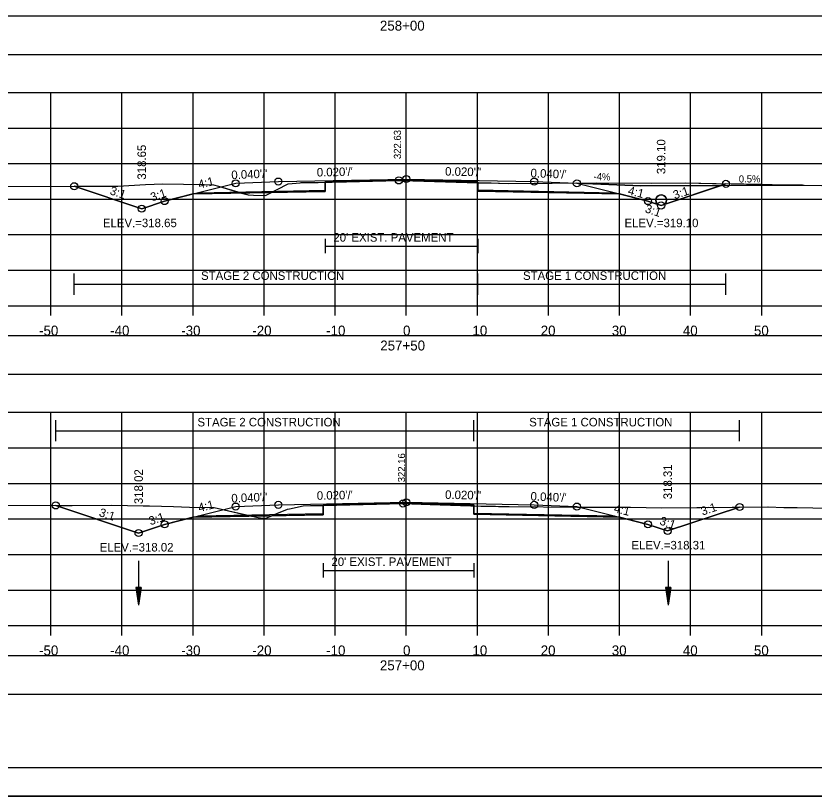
# Model space of a CAD drawing. Extents: x 1376273 to 1384221, y 378927 to 384592.
# Drawn here: x 1380502.9 to 1380615.2, y 382031.9 to 382141.6 of the extents above; entities that cross this region are included whole.
import ezdxf

# ---------------------------------------------------------------- set-up
doc = ezdxf.new("R2010")
doc.units = 0
for name, color, linetype in [('R_Alt Surface', 7, 'Continuous'), ('R_Axis', 7, 'Continuous'), ('R_Axis Annot', 7, 'Continuous'), ('R_Border', 7, 'Continuous'), ('R_Border Notes', 7, 'Continuous'), ('R_Contours', 7, 'Continuous'), ('R_Dimension', 7, 'Continuous'), ('R_Drive', 7, 'Continuous'), ('R_Exist Surface', 7, 'Continuous'), ('R_Fin Surface', 7, 'Continuous'), ('R_Grid', 7, 'Continuous'), ('R_No Plot', 7, 'Continuous'), ('R_Water', 7, 'Continuous'), ('R_Xsect Elev', 7, 'Continuous'), ('R_Xsect Slope', 7, 'Continuous'), ('T_Detection Zones', 7, 'Continuous'), ('T_Notes', 7, 'Continuous')]:
    doc.layers.add(name, color=color, linetype=linetype)

msp = doc.modelspace()

# ---------------------------------------------------------------- linework, layer by layer
at = {"layer": 'R_Alt Surface'}
for points in [[(1380528.56, 382116.76), (1380546.42, 382117.12), (1380546.43, 382118.28), (1380557.84, 382118.51), (1380567.9, 382118.31), (1380567.91, 382117.14), (1380587.11, 382116.76)], [(1380546.43, 382110.26), (1380546.43, 382108.26)], [(1380567.9, 382110.26), (1380567.9, 382108.26)], [(1380546.43, 382109.26), (1380567.9, 382109.26)], [(1380528.56, 382071.28), (1380546.15, 382071.63), (1380546.16, 382072.8), (1380557.84, 382073.03), (1380567.34, 382072.84), (1380567.35, 382071.67), (1380587.11, 382071.28)], [(1380546.16, 382064.63), (1380546.16, 382062.63)], [(1380567.34, 382064.63), (1380567.34, 382062.63)], [(1380546.16, 382063.63), (1380567.34, 382063.63)]]:
    msp.add_lwpolyline(points, dxfattribs=at)
at = {"layer": 'R_Axis'}
for p, q in [((1380407.84, 382100.86), (1380707.84, 382100.86)), ((1380507.84, 382099.46), (1380507.84, 382100.86)), ((1380517.84, 382099.46), (1380517.84, 382100.86)), ((1380527.84, 382099.46), (1380527.84, 382100.86)), ((1380537.84, 382099.46), (1380537.84, 382100.86)), ((1380547.84, 382099.46), (1380547.84, 382100.86)), ((1380557.84, 382099.46), (1380557.84, 382100.86)), ((1380567.84, 382099.46), (1380567.84, 382100.86)), ((1380577.84, 382099.46), (1380577.84, 382100.86)), ((1380587.84, 382099.46), (1380587.84, 382100.86)), ((1380597.84, 382099.46), (1380597.84, 382100.86)), ((1380607.84, 382099.46), (1380607.84, 382100.86)), ((1380407.84, 382055.86), (1380707.84, 382055.86)), ((1380507.84, 382054.46), (1380507.84, 382055.86)), ((1380517.84, 382054.46), (1380517.84, 382055.86)), ((1380527.84, 382054.46), (1380527.84, 382055.86)), ((1380537.84, 382054.46), (1380537.84, 382055.86)), ((1380547.84, 382054.46), (1380547.84, 382055.86)), ((1380557.84, 382054.46), (1380557.84, 382055.86)), ((1380567.84, 382054.46), (1380567.84, 382055.86)), ((1380577.84, 382054.46), (1380577.84, 382055.86)), ((1380587.84, 382054.46), (1380587.84, 382055.86)), ((1380597.84, 382054.46), (1380597.84, 382055.86)), ((1380607.84, 382054.46), (1380607.84, 382055.86))]:
    msp.add_line(p, q, dxfattribs=at)
at = {"layer": 'R_Axis Annot'}
for points in [[(1380406.99, 382136.2), (1380708.68, 382136.2), (1380708.68, 382141.61), (1380406.99, 382141.61)], [(1380406.99, 382091.21), (1380708.68, 382091.21), (1380708.68, 382096.62), (1380406.99, 382096.62)], [(1380406.99, 382046.21), (1380708.68, 382046.21), (1380708.68, 382051.62), (1380406.99, 382051.62)]]:
    msp.add_lwpolyline(points, close=True, dxfattribs=at)
at = {"layer": 'R_Border'}
msp.add_line((1380716.02, 382035.86), (1380399.84, 382035.86), dxfattribs=at)
at = {"layer": 'R_Contours'}
for points in [[(1380567.91, 382118.17), (1380568.9, 382118.14), (1380569.8, 382118.13), (1380570.82, 382118.1), (1380570.96, 382118.09), (1380572.16, 382118.06), (1380584.59, 382118.13), (1380592.28, 382118.12), (1380597.13, 382118.13), (1380602.81, 382118), (1380593.69, 382114.96), (1380591.84, 382115.58), (1380587.84, 382116.58), (1380567.91, 382116.98)], [(1380567.34, 382072.7), (1380568.34, 382072.67), (1380570.37, 382072.64), (1380570.8, 382072.62), (1380570.81, 382072.62), (1380572.33, 382072.61), (1380581.92, 382072.53), (1380589.4, 382072.51), (1380591.59, 382072.48), (1380593.72, 382072.42), (1380604.72, 382072.54), (1380594.61, 382069.17), (1380591.84, 382070.1), (1380587.84, 382071.1), (1380567.35, 382071.51)]]:
    msp.add_lwpolyline(points, close=True, dxfattribs=at)
at = {"layer": 'R_Dimension'}
for p, q in [((1380511.13, 382102.39), (1380511.13, 382105.39)), ((1380567.9, 382102.39), (1380567.9, 382105.39)), ((1380602.81, 382102.39), (1380602.81, 382105.39)), ((1380511.13, 382103.89), (1380602.81, 382103.89)), ((1380508.53, 382081.78), (1380508.53, 382084.78)), ((1380567.34, 382081.78), (1380567.34, 382084.78)), ((1380604.72, 382081.78), (1380604.72, 382084.78)), ((1380508.53, 382083.28), (1380604.72, 382083.28))]:
    msp.add_line(p, q, dxfattribs=at)
at = {"layer": 'R_Drive'}
for p, q in [((1380581.84, 382118.08), (1380590.83, 382117.72)), ((1380590.83, 382117.72), (1380613.59, 382117.84))]:
    msp.add_line(p, q, dxfattribs=at)
msp.add_circle((1380593.69, 382115.71), 0.75, dxfattribs=at)
msp.add_circle((1380593.69, 382115.71), 0.75, dxfattribs=at)
at = {"layer": 'R_Exist Surface'}
for points in [[(1380501.53, 382117.61), (1380517.26, 382117.7), (1380521.17, 382117.89), (1380523.6, 382117.99), (1380529.42, 382117.9), (1380530.73, 382117.87), (1380531.42, 382117.68), (1380535.59, 382116.44), (1380536.33, 382116.41), (1380538.03, 382116.35), (1380539.69, 382117.23), (1380541.21, 382118), (1380542.9, 382118.17), (1380543.05, 382118.18), (1380544.36, 382118.18), (1380545.43, 382118.19), (1380549.43, 382118.3), (1380556.79, 382118.49), (1380557.27, 382118.47), (1380568.9, 382118.14), (1380569.8, 382118.13), (1380570.82, 382118.1), (1380570.96, 382118.09), (1380572.16, 382118.06), (1380584.59, 382118.13), (1380592.28, 382118.12), (1380597.13, 382118.13), (1380607.85, 382117.89), (1380610.81, 382117.84), (1380613.83, 382117.84), (1380628.84, 382117.55)], [(1380497.77, 382072.79), (1380510.83, 382072.75), (1380516.42, 382072.8), (1380520.83, 382072.71), (1380521.7, 382072.71), (1380525.1, 382072.59), (1380527.34, 382072.54), (1380530.81, 382072.46), (1380536.37, 382071.19), (1380536.52, 382071.15), (1380537.01, 382071.08), (1380537.99, 382070.91), (1380539.64, 382071.63), (1380541.14, 382072.24), (1380541.42, 382072.3), (1380543.32, 382072.71), (1380544.37, 382072.73), (1380545.16, 382072.74), (1380553.66, 382072.93), (1380557.37, 382073.02), (1380561.19, 382072.9), (1380568.34, 382072.67), (1380570.37, 382072.64), (1380570.8, 382072.62), (1380570.81, 382072.62), (1380572.33, 382072.61), (1380581.92, 382072.53), (1380589.4, 382072.51), (1380591.59, 382072.48), (1380593.72, 382072.42), (1380608.71, 382072.58), (1380608.76, 382072.58), (1380610.94, 382072.49), (1380612.83, 382072.48), (1380635.01, 382072)]]:
    msp.add_lwpolyline(points, dxfattribs=at)
at = {"layer": 'R_Fin Surface'}
for points in [[(1380511.13, 382117.67), (1380511.13, 382117.67), (1380520.62, 382114.51), (1380523.84, 382115.58), (1380528.59, 382116.77), (1380533.84, 382118.08), (1380539.84, 382118.32), (1380557.84, 382118.68), (1380575.84, 382118.32), (1380581.84, 382118.08), (1380587.08, 382116.77), (1380591.84, 382115.58), (1380593.69, 382114.96), (1380602.81, 382118)], [(1380508.53, 382072.76), (1380520.18, 382068.88), (1380523.84, 382070.1), (1380528.59, 382071.29), (1380533.84, 382072.6), (1380539.84, 382072.84), (1380557.84, 382073.2), (1380575.84, 382072.84), (1380581.84, 382072.6), (1380587.08, 382071.29), (1380591.84, 382070.1), (1380594.61, 382069.17), (1380604.72, 382072.54)]]:
    msp.add_lwpolyline(points, dxfattribs=at)
at = {"layer": 'R_Grid'}
for p, q in [((1380407.84, 382130.86), (1380707.84, 382130.86)), ((1380507.84, 382100.86), (1380507.84, 382130.86)), ((1380517.84, 382100.86), (1380517.84, 382130.86)), ((1380527.84, 382100.86), (1380527.84, 382130.86)), ((1380537.84, 382100.86), (1380537.84, 382130.86)), ((1380547.84, 382100.86), (1380547.84, 382130.86)), ((1380557.84, 382100.86), (1380557.84, 382130.86)), ((1380567.84, 382100.86), (1380567.84, 382130.86)), ((1380577.84, 382100.86), (1380577.84, 382130.86)), ((1380587.84, 382100.86), (1380587.84, 382130.86)), ((1380597.84, 382100.86), (1380597.84, 382130.86)), ((1380607.84, 382100.86), (1380607.84, 382130.86)), ((1380407.84, 382125.86), (1380707.84, 382125.86)), ((1380407.84, 382120.86), (1380707.84, 382120.86)), ((1380407.84, 382115.86), (1380707.84, 382115.86)), ((1380407.84, 382110.86), (1380707.84, 382110.86)), ((1380407.84, 382105.86), (1380707.84, 382105.86)), ((1380407.84, 382100.86), (1380707.84, 382100.86)), ((1380407.84, 382085.86), (1380707.84, 382085.86)), ((1380507.84, 382055.86), (1380507.84, 382085.86)), ((1380517.84, 382055.86), (1380517.84, 382085.86)), ((1380527.84, 382055.86), (1380527.84, 382085.86)), ((1380537.84, 382055.86), (1380537.84, 382085.86)), ((1380547.84, 382055.86), (1380547.84, 382085.86)), ((1380557.84, 382055.86), (1380557.84, 382085.86)), ((1380567.84, 382055.86), (1380567.84, 382085.86)), ((1380577.84, 382055.86), (1380577.84, 382085.86)), ((1380587.84, 382055.86), (1380587.84, 382085.86)), ((1380597.84, 382055.86), (1380597.84, 382085.86)), ((1380607.84, 382055.86), (1380607.84, 382085.86)), ((1380407.84, 382080.86), (1380707.84, 382080.86)), ((1380407.84, 382075.86), (1380707.84, 382075.86)), ((1380407.84, 382070.86), (1380707.84, 382070.86)), ((1380407.84, 382065.86), (1380707.84, 382065.86)), ((1380407.84, 382060.86), (1380707.84, 382060.86)), ((1380407.84, 382055.86), (1380707.84, 382055.86))]:
    msp.add_line(p, q, dxfattribs=at)
at = {"layer": 'R_No Plot'}
msp.add_line((1380387.44, 382031.88), (1380720.77, 382031.88), dxfattribs=at)
for points in [[(1380387.43, 382245.21), (1380720.77, 382245.21), (1380720.77, 382031.88), (1380387.43, 382031.88)], [(1380633.76, 382241.32), (1380633.76, 382231.44), (1380669.49, 382231.44), (1380669.49, 382228.52), (1380692.69, 382228.52), (1380692.69, 382204.19), (1380716.02, 382204.19), (1380716.02, 382035.86), (1380399.84, 382035.86), (1380399.84, 382241.32)]]:
    msp.add_lwpolyline(points, close=True, dxfattribs=at)
for points in [[(1380527.84, 382116.58), (1380546.42, 382116.95), (1380546.43, 382118.28), (1380557.84, 382118.51), (1380567.9, 382118.31), (1380567.91, 382116.98), (1380587.84, 382116.58)], [(1380527.84, 382071.1), (1380546.15, 382071.46), (1380546.16, 382072.8), (1380557.84, 382073.03), (1380567.34, 382072.84), (1380567.35, 382071.51), (1380587.84, 382071.1)]]:
    msp.add_lwpolyline(points, dxfattribs=at)
for centre in [(1380539.84, 382118.32), (1380556.79, 382118.49), (1380557.84, 382118.68), (1380575.84, 382118.32), (1380511.13, 382117.67), (1380533.84, 382118.08), (1380581.84, 382118.08), (1380602.81, 382118), (1380523.84, 382115.58), (1380591.84, 382115.58), (1380593.69, 382114.96), (1380593.69, 382114.96), (1380520.62, 382114.51), (1380520.62, 382114.51), (1380508.53, 382072.76), (1380533.84, 382072.6), (1380539.84, 382072.84), (1380557.37, 382073.02), (1380557.84, 382073.2), (1380575.84, 382072.84), (1380581.84, 382072.6), (1380604.72, 382072.54), (1380523.84, 382070.1), (1380591.84, 382070.1), (1380520.18, 382068.88), (1380520.18, 382068.88), (1380594.61, 382069.17), (1380594.61, 382069.17)]:
    msp.add_circle(centre, 0.5, dxfattribs=at)
at = {"layer": 'R_Water'}
for p, q in [((1380520.18, 382064.97), (1380520.18, 382058.72)), ((1380594.7, 382064.97), (1380594.7, 382058.72)), ((1380519.81, 382061.22), (1380520.18, 382058.72)), ((1380520.56, 382061.22), (1380519.81, 382061.22)), ((1380519.87, 382061.22), (1380520.18, 382059.14)), ((1380519.93, 382061.22), (1380520.18, 382059.57)), ((1380519.99, 382061.22), (1380520.18, 382059.98)), ((1380520.06, 382061.22), (1380520.18, 382060.41)), ((1380520.12, 382061.22), (1380520.18, 382060.82)), ((1380520.56, 382061.22), (1380520.18, 382058.72)), ((1380520.3, 382061.22), (1380520.18, 382060.41)), ((1380520.43, 382061.22), (1380520.18, 382059.57)), ((1380520.49, 382061.22), (1380520.18, 382059.14)), ((1380520.37, 382061.22), (1380520.18, 382059.98)), ((1380520.24, 382061.22), (1380520.18, 382060.82)), ((1380594.32, 382061.22), (1380594.7, 382058.72)), ((1380595.07, 382061.22), (1380594.32, 382061.22)), ((1380594.39, 382061.22), (1380594.7, 382059.14)), ((1380594.45, 382061.22), (1380594.7, 382059.57)), ((1380594.51, 382061.22), (1380594.7, 382059.98)), ((1380594.58, 382061.22), (1380594.7, 382060.41)), ((1380594.64, 382061.22), (1380594.7, 382060.82)), ((1380595.07, 382061.22), (1380594.7, 382058.72)), ((1380594.82, 382061.22), (1380594.7, 382060.41)), ((1380594.95, 382061.22), (1380594.7, 382059.57)), ((1380595.01, 382061.22), (1380594.7, 382059.14)), ((1380594.88, 382061.22), (1380594.7, 382059.98)), ((1380594.76, 382061.22), (1380594.7, 382060.82))]:
    msp.add_line(p, q, dxfattribs=at)
at = {"layer": 'T_Detection Zones'}
for points in [[(1380511.13, 382117.67), (1380517.26, 382117.7), (1380521.17, 382117.89), (1380523.6, 382117.99), (1380529.42, 382117.9), (1380530.73, 382117.87), (1380531.42, 382117.68), (1380534.67, 382116.71), (1380527.84, 382116.58), (1380523.84, 382115.58), (1380520.62, 382114.51)], [(1380538.89, 382116.8), (1380539.69, 382117.23), (1380541.21, 382118), (1380542.9, 382118.17), (1380543.05, 382118.18), (1380544.36, 382118.18), (1380545.43, 382118.19), (1380546.43, 382118.22), (1380546.42, 382116.95)], [(1380546.43, 382118.22), (1380549.43, 382118.3), (1380556.79, 382118.49), (1380557.27, 382118.47), (1380567.91, 382118.17), (1380567.9, 382118.31), (1380557.84, 382118.51), (1380546.43, 382118.28)], [(1380534.67, 382116.71), (1380535.59, 382116.44), (1380536.33, 382116.41), (1380538.03, 382116.35), (1380538.89, 382116.8)], [(1380508.53, 382072.76), (1380510.83, 382072.75), (1380516.42, 382072.8), (1380520.83, 382072.71), (1380521.7, 382072.71), (1380525.1, 382072.59), (1380527.34, 382072.54), (1380530.81, 382072.46), (1380536.06, 382071.26), (1380527.84, 382071.1), (1380523.84, 382070.1), (1380520.18, 382068.88)], [(1380538.92, 382071.32), (1380539.64, 382071.63), (1380541.14, 382072.24), (1380541.42, 382072.3), (1380543.32, 382072.71), (1380544.37, 382072.73), (1380545.16, 382072.74), (1380546.16, 382072.76), (1380546.15, 382071.46)], [(1380546.16, 382072.76), (1380553.66, 382072.93), (1380557.37, 382073.02), (1380561.19, 382072.9), (1380567.34, 382072.7), (1380567.34, 382072.84), (1380557.84, 382073.03), (1380546.16, 382072.8)], [(1380536.06, 382071.26), (1380536.37, 382071.19), (1380536.52, 382071.15), (1380537.01, 382071.08), (1380537.99, 382070.91), (1380538.92, 382071.32)]]:
    msp.add_lwpolyline(points, close=True, dxfattribs=at)
at = {"layer": 'T_Notes'}
for p, q in [((1380590.83, 382117.72), (1380581.84, 382118.08)), ((1380602.14, 382117.78), (1380590.83, 382117.72)), ((1380594.14, 382115.11), (1380602.14, 382117.78)), ((1380602.81, 382118), (1380602.14, 382117.78)), ((1380602.14, 382117.78), (1380613.59, 382117.84))]:
    msp.add_line(p, q, dxfattribs=at)
for points in [[(1380581.84, 382118.08), (1380587.08, 382116.77), (1380591.84, 382115.58), (1380593.24, 382115.11)], [(1380613.59, 382117.84), (1380610.81, 382117.84), (1380607.85, 382117.89), (1380602.81, 382118)], [(1380593.24, 382115.11), (1380593.69, 382114.96), (1380594.14, 382115.11)]]:
    msp.add_lwpolyline(points, dxfattribs=at)
msp.add_arc((1380593.69, 382115.71), 0.75, 306.8699, 233.1301, dxfattribs=at)
msp.add_arc((1380593.69, 382115.71), 0.75, 306.8699, 233.1301, dxfattribs=at)

# ---------------------------------------------------------------- texts
at = {"layer": 'R_Alt Surface'}
for p in [(1380547.58, 382109.87), (1380547.31, 382064.24)]:
    msp.add_text("20' EXIST. PAVEMENT", height=1.2, dxfattribs=at).set_placement(p)
at = {"layer": 'R_Axis Annot'}
for s, p in [('258+00', (1380554.13, 382139.56)), ('-50', (1380506.18, 382096.66)), ('-40', (1380516.18, 382096.66)), ('-30', (1380526.18, 382096.66)), ('-20', (1380536.18, 382096.66)), ('-10', (1380546.57, 382096.66)), ('0', (1380557.38, 382096.66)), ('10', (1380567.15, 382096.66)), ('20', (1380576.75, 382096.66)), ('30', (1380586.75, 382096.66)), ('40', (1380596.75, 382096.66)), ('50', (1380606.75, 382096.66)), ('257+50', (1380554.18, 382094.56)), ('-50', (1380506.18, 382051.66)), ('-40', (1380516.18, 382051.66)), ('-30', (1380526.18, 382051.66)), ('-20', (1380536.18, 382051.66)), ('-10', (1380546.57, 382051.66)), ('0', (1380557.38, 382051.66)), ('10', (1380567.15, 382051.66)), ('20', (1380576.75, 382051.66)), ('30', (1380586.75, 382051.66)), ('40', (1380596.75, 382051.66)), ('50', (1380606.75, 382051.66)), ('257+00', (1380554.13, 382049.56))]:
    msp.add_text(s, height=1.4, dxfattribs=at).set_placement(p)
at = {"layer": 'R_Border Notes'}
for s, p in [('ELEV.=318.65', (1380515.16, 382111.91)), ('ELEV.=319.10', (1380588.54, 382111.91)), ('ELEV.=318.02', (1380514.7, 382066.28)), ('ELEV.=318.31', (1380589.52, 382066.57))]:
    msp.add_text(s, height=1.2, dxfattribs=at).set_placement(p)
at = {"layer": 'R_Dimension'}
for s, p in [('STAGE 2 CONSTRUCTION', (1380528.97, 382104.49)), ('STAGE 1 CONSTRUCTION', (1380574.26, 382104.49)), ('STAGE 2 CONSTRUCTION', (1380528.46, 382083.88)), ('STAGE 1 CONSTRUCTION', (1380575.13, 382083.88))]:
    msp.add_text(s, height=1.2, dxfattribs=at).set_placement(p)
at = {"layer": 'R_Drive'}
for s, rotation, p in [('-4%', 357.7094, (1380584.16, 382118.56)), ('0.5%', 0.3065, (1380604.62, 382118.19))]:
    msp.add_text(s, height=1, rotation=rotation, dxfattribs=at).set_placement(p)
at = {"layer": 'R_Xsect Elev'}
for s, height, p in [('322.63', 1, (1380557.09, 382121.49)), ('318.65', 1.2, (1380521.22, 382118.6)), ('319.10', 1.2, (1380594.29, 382119.37)), ('322.16', 1, (1380557.67, 382076.02)), ('318.31', 1.2, (1380595.21, 382073.63)), ('318.02', 1.2, (1380520.78, 382072.95))]:
    msp.add_text(s, height=height, rotation=90, dxfattribs=at).set_placement(p)
at = {"layer": 'R_Xsect Slope'}
for s, rotation, p in [("0.040'/'", 2.2906, (1380533.25, 382118.66)), ("0.020'/'", 1.1458, (1380545.26, 382119.03)), ("0.020'/'", 358.8542, (1380563.29, 382119.17)), ("0.040'/'", 357.7094, (1380575.3, 382118.94)), ('4:1', 14.0362, (1380528.72, 382117.31)), ('3:1', 341.5651, (1380516.04, 382116.56)), ('3:1', 18.4349, (1380522.07, 382115.52)), ('4:1', 345.9638, (1380588.94, 382116.53)), ('3:1', 18.4349, (1380595.6, 382115.82)), ('3:1', 341.5651, (1380591.33, 382114.03)), ("0.040'/'", 2.2906, (1380533.25, 382073.17)), ("0.020'/'", 1.1458, (1380545.26, 382073.55)), ("0.020'/'", 358.8542, (1380563.29, 382073.69)), ("0.040'/'", 357.7094, (1380575.3, 382073.46)), ('4:1', 14.0362, (1380528.72, 382071.83)), ('4:1', 345.9638, (1380586.96, 382071.83)), ('3:1', 18.4349, (1380599.51, 382071.33)), ('3:1', 341.5651, (1380514.52, 382071.29)), ('3:1', 18.4349, (1380521.85, 382069.96)), ('3:1', 341.5651, (1380593.38, 382070.11))]:
    msp.add_text(s, height=1.2, rotation=rotation, dxfattribs=at).set_placement(p)

doc.saveas('drawing.dxf')
